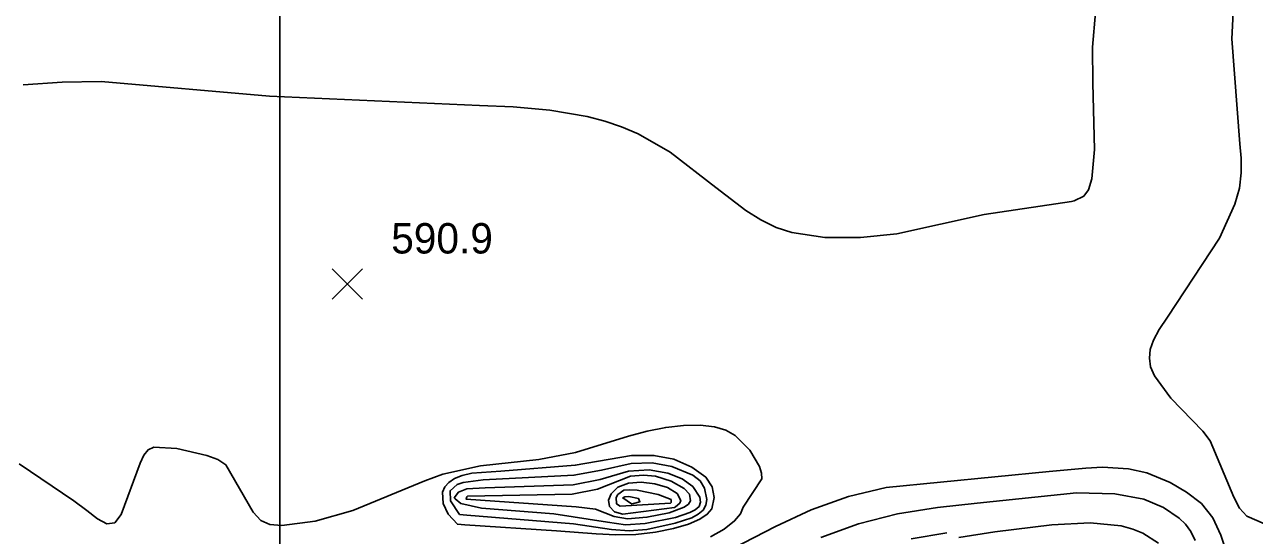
# Model space of a CAD drawing. Extents: x 79600 to 91800, y 75600 to 84400.
# Drawn here: x 88874 to 89481, y 79072 to 79324 of the extents above; entities that cross this region are included whole.
import ezdxf

# ---------------------------------------------------------------- set-up
doc = ezdxf.new("R2010")
doc.units = 0
for name, color, linetype in [('080-090$0$GRID', 7, 'Continuous'), ('080-090$0$INDEX', 7, 'Continuous'), ('080-090$0$INTER', 7, 'Continuous'), ('080-090$0$SPOTMARK', 7, 'Continuous'), ('080-090$0$SPOTS', 7, 'Continuous')]:
    doc.layers.add(name, color=color, linetype=linetype)

# ---------------------------------------------------------------- blocks, each defined once
blk = doc.blocks.new('080-090$0$SPOTS')
at = {"layer": '080-090$0$SPOTMARK'}
for p, q in [((-0.5, -0.5), (0.5, 0.5)), ((-0.5, 0.5), (0.5, -0.5))]:
    blk.add_line(p, q, dxfattribs=at)

msp = doc.modelspace()

# ---------------------------------------------------------------- linework, layer by layer
at = {"layer": '080-090$0$GRID'}
msp.add_line((89000, 80000), (89000, 76000), dxfattribs=at)
at = {"layer": '080-090$0$INDEX'}
for points in [[(89470.65, 79333.51), (89469.93, 79317.2), (89473.87, 79265.39), (89474.47, 79258.21), (89474.56, 79251), (89473.65, 79243.51), (89471.43, 79235.56), (89463.84, 79218.82), (89438.11, 79179.86), (89434.04, 79173.74), (89431.21, 79168.49), (89429.63, 79163.89), (89429.16, 79159.61), (89429.76, 79155.35), (89431.62, 79150.81), (89439.81, 79139.86), (89455.49, 79123.49), (89459.24, 79118.82), (89470.93, 79090.98), (89473.71, 79085.57), (89477.2, 79081.59), (89503.44, 79070.16)], [(89451.69, 79069.55), (89449.56, 79073.99), (89447.05, 79077.6), (89443.9, 79080.68), (89436.09, 79085.82), (89426.47, 79089.98), (89412.05, 79092.68), (89393.18, 79093.18), (89344.22, 79088), (89324.52, 79085.84), (89304.9, 79082.71), (89285.63, 79077.87), (89266.97, 79071.07)], [(89433.67, 79068.28), (89425.94, 79073.18), (89421.05, 79075.19), (89415.23, 79076.83), (89399.91, 79078.25), (89381.1, 79077.34), (89352.81, 79073.92), (89335.06, 79071)]]:
    msp.add_lwpolyline(points, dxfattribs=at)
msp.add_lwpolyline([(89092.21, 79091.2), (89091.89, 79090.04), (89146.15, 79086.19), (89155.78, 79084.96), (89165.04, 79081.41), (89171.49, 79080.29), (89181.15, 79081.02), (89192.17, 79083.19), (89199.57, 79085.97), (89201.6, 79087.53), (89202.62, 79089.18), (89202.21, 79092.44), (89199.54, 79095.26), (89193.05, 79098.82), (89185.4, 79101.33), (89179.5, 79101.89), (89172.98, 79101.37), (89156.79, 79094.89), (89144.18, 79092.39), (89092.65, 79091.48)], close=True, dxfattribs=at)
at = {"layer": '080-090$0$INTER'}
for points in [[(88873.16, 79294.43), (88892.5, 79295.83), (88911.76, 79296.14), (88994.82, 79288.92), (89098.46, 79284.18), (89115.17, 79283.65), (89133.17, 79282.03), (89151.62, 79278.81), (89160.32, 79276.57), (89168.65, 79273.79), (89176.75, 79270.32), (89192.59, 79261.16), (89215.24, 79243.78), (89229.97, 79232.5), (89237.42, 79227.8), (89244.98, 79224.08), (89252.71, 79221.54), (89268.99, 79219.17), (89286.57, 79219.05), (89304.58, 79220.96), (89347.61, 79230.44), (89390.8, 79236.95), (89392.09, 79237.25), (89396.74, 79239.47), (89399.09, 79242.69), (89400.72, 79248), (89402.09, 79262.52), (89401.23, 79295.21), (89401.12, 79313), (89402.59, 79330.2)], [(88871.29, 79107.44), (88898.31, 79089.15), (88904.59, 79084.44), (88910.01, 79080.33), (88914.6, 79077.87), (88918.45, 79078.29), (88921.68, 79082.33), (88930.97, 79107.73), (88932.87, 79111.76), (88934.86, 79114.37), (88937.7, 79115.67), (88949.02, 79114.92), (88963.95, 79111.57), (88969.32, 79109.63), (88973.28, 79106.97), (88986.82, 79083.51), (88990.58, 79079.52), (88995.07, 79077.51), (89000.91, 79077.02), (89017.31, 79079.13), (89036.03, 79084.34), (89071.58, 79099.09), (89080.44, 79102.29), (89099.06, 79106.46), (89127.81, 79109.6), (89145.81, 79112.99), (89172.11, 79121.07), (89181.29, 79123.54), (89190.41, 79125.4), (89199.24, 79126.41), (89207.39, 79126.5), (89214.46, 79125.69), (89220.17, 79123.96), (89224.76, 79121.4), (89231.94, 79114.12), (89236.72, 79106.08), (89237.78, 79102.82), (89237.8, 79100.02), (89228.72, 79086), (89227.27, 79082.8), (89224.4, 79079.23), (89219.23, 79075.25), (89212.47, 79071.38)], [(89197.37, 79052.14), (89244.55, 79076.42), (89262.3, 79084.74), (89280.67, 79091.37), (89299.28, 79095.68), (89379.62, 79103.66), (89397.86, 79105.34), (89406.09, 79105.71), (89418.88, 79104.91), (89427.94, 79102.91), (89439.43, 79098.16), (89447.51, 79093.5), (89454.88, 79087.85), (89460.54, 79080.72), (89464.48, 79072.27), (89468.94, 79059.01)], [(89329.23, 79073.29), (89311.62, 79070.43)]]:
    msp.add_lwpolyline(points, dxfattribs=at)
for points in [[(89091.31, 79077.34), (89136.49, 79074.4), (89156.02, 79072.89), (89165.86, 79072.42), (89175.68, 79072.6), (89185.32, 79073.7), (89194.22, 79075.5), (89201.69, 79077.71), (89207.21, 79080.06), (89210.93, 79082.53), (89213.15, 79085.15), (89214.32, 79090.74), (89213.33, 79096.01), (89210.21, 79100.87), (89203.32, 79105.8), (89194.49, 79109.64), (89184.62, 79111.53), (89173.47, 79111.48), (89145.79, 79106.68), (89109, 79103.87), (89094.78, 79102.79), (89089.91, 79101.7), (89086.18, 79100.2), (89083.32, 79098.28), (89081.33, 79096.01), (89080.25, 79093.44), (89080.64, 79087.81), (89083, 79082.49), (89087.63, 79077.6)], [(89092.25, 79082.02), (89144.93, 79077.78), (89163.65, 79074.99), (89172.35, 79074.29), (89181.06, 79075.08), (89195.15, 79078.1), (89203.26, 79080.79), (89206.45, 79082.49), (89208.85, 79084.53), (89210.29, 79086.97), (89210.68, 79089.81), (89209.5, 79095.37), (89207.44, 79099), (89203.74, 79101.82), (89193.43, 79106.07), (89183.77, 79107.88), (89173.37, 79107.56), (89158.72, 79104.25), (89145.1, 79101.81), (89100.38, 79099.5), (89090.4, 79098.27), (89087.42, 79097.23), (89083.97, 79094.12), (89084.21, 79089.13), (89088.7, 79082.4)], [(89086.43, 79090.06), (89089.34, 79087.81), (89099.49, 79085.49), (89135.25, 79082.71), (89161.73, 79078.62), (89170.5, 79077.36), (89180.22, 79077.9), (89195.3, 79080.98), (89202.37, 79083.38), (89205.01, 79084.76), (89206.86, 79086.4), (89207.66, 79088.45), (89207.26, 79090.96), (89203.87, 79096.18), (89198.61, 79099.98), (89191.41, 79102.77), (89182.23, 79104.41), (89172, 79103.86), (89158.06, 79099.71), (89144.68, 79097.12), (89101.25, 79095.56), (89092.25, 79095.05), (89088.05, 79093.46), (89086.04, 79090.63)], [(89195.32, 79086.18), (89197.39, 79088.01), (89197.9, 79089.39), (89196.1, 79092.69), (89191.38, 79095.68), (89185.09, 79097.61), (89178.37, 79098.33), (89172.02, 79097.84), (89166.83, 79095.92), (89163.55, 79092.58), (89162.23, 79089.5), (89162.62, 79086.37), (89165.09, 79083.66), (89169.24, 79082.59), (89194.72, 79085.79)], [(89193.19, 79088.34), (89193.03, 79089.77), (89186.76, 79092.21), (89176.25, 79094.38), (89172.43, 79094.66), (89169.82, 79094.35), (89166.71, 79092.25), (89165.88, 79090.73), (89166.18, 79087.67), (89167.95, 79086.54), (89192.81, 79088.02)], [(89174.51, 79087.84), (89177.7, 79088.73), (89177.01, 79090.25), (89172.2, 79091.34), (89170.3, 79091.17), (89169.21, 79090.6), (89173.53, 79087.66)]]:
    msp.add_lwpolyline(points, close=True, dxfattribs=at)

# ---------------------------------------------------------------- block references
at = {"layer": '080-090$0$SPOTMARK', "xscale": 15, "yscale": 15}
msp.add_blockref('080-090$0$SPOTS', (89033.23, 79196.22), dxfattribs=at)

# ---------------------------------------------------------------- texts
at = {"layer": '080-090$0$SPOTS'}
msp.add_text('590.9', height=15, dxfattribs=at).set_placement((89054.92, 79211.22))

doc.saveas('drawing.dxf')
